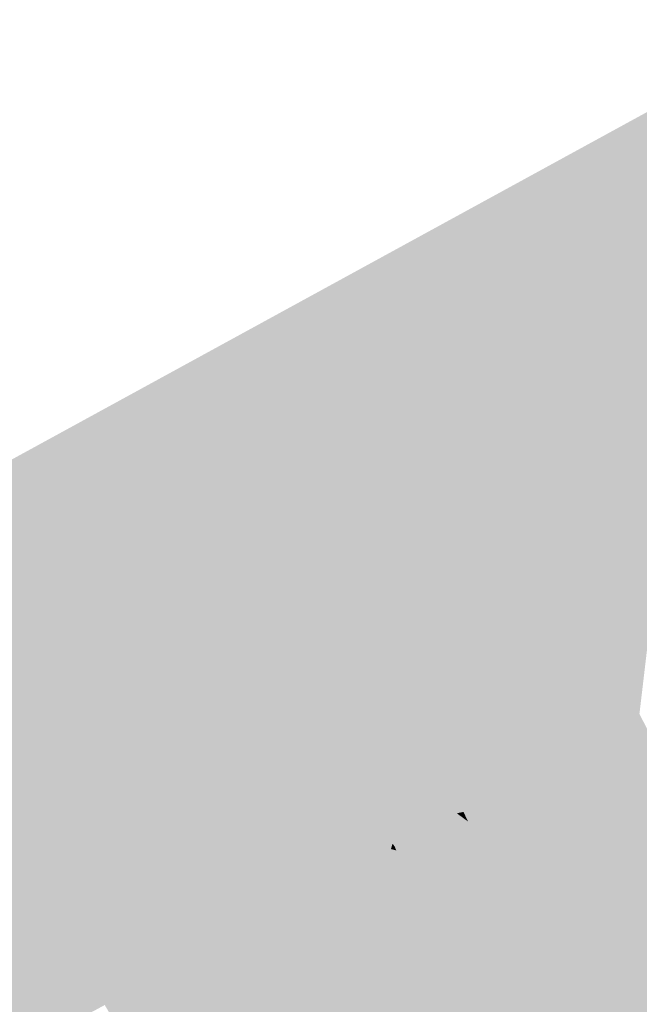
# Model space of a CAD drawing. Header units: metres. Extents: x 164696 to 183842, y 382615 to 387356.
# Tile 879 of 1056: x 182743.6 to 182745.37, y 386667.8 to 386670.61. Entities that reach past the tile are written whole.
import ezdxf

# ---------------------------------------------------------------- set-up
doc = ezdxf.new("R2010")
doc.units = ezdxf.units.M
doc.layers.add('C3D-SURFACE_TINSURFACE', color=7, linetype='Continuous')

msp = doc.modelspace()

# ---------------------------------------------------------------- linework, layer by layer
at = {"layer": 'C3D-SURFACE_TINSURFACE', "color": 11, "linetype": 'Continuous', "lineweight": -3, "true_color": 0xff8585}
for points in [[(182745.8742, 386670.6127), (182741.666, 386668.3094), (182744.1352, 386669.6404)], [(182745.8742, 386670.6127), (182744.1352, 386669.6404), (182744.8863, 386669.7487)], [(182745.8742, 386670.6127), (182744.8863, 386669.7487), (182745.3096, 386669.9485)], [(182745.8742, 386670.6127), (182745.3604, 386669.9462), (182745.2932, 386669.8544)], [(182745.8742, 386670.6127), (182745.2932, 386669.8544), (182745.3242, 386669.8712)], [(182745.8742, 386670.6127), (182745.3096, 386669.9485), (182745.3397, 386669.9648)], [(182745.8742, 386670.6127), (182745.3242, 386669.8712), (182745.3615, 386669.8926)], [(182745.8742, 386670.6127), (182745.3397, 386669.9648), (182745.3278, 386669.9285)], [(182745.8742, 386670.6127), (182745.3278, 386669.9285), (182745.3604, 386669.9462)], [(182745.8742, 386670.6127), (182745.3615, 386669.8926), (182745.3988, 386669.9128)], [(182745.5851, 386670.014), (182745.3688, 386669.5238), (182745.6223, 386670.0342)], [(182745.6223, 386670.0342), (182745.3688, 386669.5238), (182745.432, 386669.3607)], [(182745.5478, 386669.9937), (182745.3688, 386669.5238), (182745.5851, 386670.014)], [(182745.5478, 386669.9937), (182745.5105, 386669.9735), (182745.3688, 386669.5238)], [(182745.4733, 386669.9533), (182745.3688, 386669.5238), (182745.5105, 386669.9735)], [(182745.436, 386669.933), (182745.3688, 386669.5238), (182745.4733, 386669.9533)], [(182745.3615, 386669.8926), (182745.3688, 386669.5238), (182745.3988, 386669.9128)], [(182745.3988, 386669.9128), (182745.3688, 386669.5238), (182745.436, 386669.933)], [(182745.3615, 386669.8926), (182745.3242, 386669.8712), (182745.3688, 386669.5238)], [(182745.3242, 386669.8712), (182745.2932, 386669.8544), (182745.3074, 386669.7692)], [(182745.3242, 386669.8712), (182745.3074, 386669.7692), (182745.3688, 386669.5238)], [(182745.3688, 386669.5238), (182745.3074, 386669.7692), (182745.2795, 386669.754)], [(182744.1352, 386669.6404), (182745.1007, 386669.7499), (182745.1211, 386669.761)], [(182744.1352, 386669.6404), (182745.1211, 386669.761), (182744.7277, 386669.717)], [(182745.0634, 386669.7296), (182745.1007, 386669.7499), (182744.1352, 386669.6404)], [(182744.1352, 386669.6404), (182744.7277, 386669.717), (182744.8863, 386669.7487)], [(182745.0634, 386669.7296), (182745.3688, 386669.5238), (182745.1007, 386669.7499)], [(182745.1007, 386669.7499), (182745.2534, 386669.647), (182745.1211, 386669.761)], [(182745.1007, 386669.7499), (182745.3688, 386669.5238), (182745.2534, 386669.647)], [(182745.3688, 386669.5238), (182745.2795, 386669.754), (182745.2683, 386669.7081)], [(182745.0261, 386669.7094), (182745.0634, 386669.7296), (182744.1352, 386669.6404)], [(182744.9889, 386669.6892), (182745.0261, 386669.7094), (182744.1352, 386669.6404)], [(182744.9889, 386669.6892), (182745.365, 386669.4259), (182745.0261, 386669.7094)], [(182745.0261, 386669.7094), (182745.3688, 386669.5238), (182745.0634, 386669.7296)], [(182745.0261, 386669.7094), (182745.365, 386669.4259), (182745.3688, 386669.5238)], [(182744.9516, 386669.6689), (182744.9889, 386669.6892), (182744.1352, 386669.6404)], [(182744.9516, 386669.6689), (182745.365, 386669.4259), (182744.9889, 386669.6892)], [(182745.3688, 386669.5238), (182745.2683, 386669.7081), (182745.2443, 386669.6951)], [(182745.3688, 386669.5238), (182745.2443, 386669.6951), (182745.2534, 386669.647)], [(182744.9143, 386669.6476), (182744.9516, 386669.6689), (182744.1352, 386669.6404)], [(182744.9143, 386669.6476), (182745.365, 386669.4259), (182744.9516, 386669.6689)], [(182743.0884, 386668.6519), (182744.1352, 386669.6404), (182741.666, 386668.3094)], [(182743.0884, 386668.6519), (182743.1257, 386668.6721), (182744.1352, 386669.6404)], [(182743.1257, 386668.6721), (182743.1629, 386668.6923), (182744.1352, 386669.6404)], [(182744.1352, 386669.6404), (182743.1629, 386668.6923), (182743.2002, 386668.7126)], [(182744.1352, 386669.6404), (182743.2002, 386668.7126), (182743.2375, 386668.7328)], [(182744.1352, 386669.6404), (182743.2375, 386668.7328), (182743.2748, 386668.753)], [(182744.1352, 386669.6404), (182743.2748, 386668.753), (182743.3492, 386668.7946)], [(182743.3865, 386668.8148), (182744.1352, 386669.6404), (182743.3492, 386668.7946)], [(182743.3865, 386668.8148), (182743.4238, 386668.8351), (182744.1352, 386669.6404)], [(182744.1352, 386669.6404), (182743.4238, 386668.8351), (182743.461, 386668.8553)], [(182743.4983, 386668.8755), (182744.1352, 386669.6404), (182743.461, 386668.8553)], [(182743.5356, 386668.8958), (182744.1352, 386669.6404), (182743.4983, 386668.8755)], [(182743.5356, 386668.8958), (182743.5729, 386668.916), (182744.1352, 386669.6404)], [(182743.5729, 386668.916), (182743.6101, 386668.9362), (182744.1352, 386669.6404)], [(182743.6101, 386668.9362), (182743.6473, 386668.9564), (182744.1352, 386669.6404)], [(182744.1352, 386669.6404), (182743.6473, 386668.9564), (182743.6846, 386668.9767)], [(182744.1352, 386669.6404), (182743.6846, 386668.9767), (182743.7219, 386668.9969)], [(182744.1352, 386669.6404), (182743.7219, 386668.9969), (182743.7591, 386669.0183)], [(182744.1352, 386669.6404), (182743.7591, 386669.0183), (182743.7964, 386669.0385)], [(182743.8337, 386669.0587), (182744.1352, 386669.6404), (182743.7964, 386669.0385)], [(182743.871, 386669.0789), (182744.1352, 386669.6404), (182743.8337, 386669.0587)], [(182743.871, 386669.0789), (182743.9082, 386669.0992), (182744.1352, 386669.6404)], [(182743.9082, 386669.0992), (182743.9454, 386669.1194), (182744.1352, 386669.6404)], [(182744.1352, 386669.6404), (182743.9454, 386669.1194), (182743.9694, 386669.1324)], [(182744.1352, 386669.6404), (182743.9694, 386669.1324), (182744.0251, 386669.2787)], [(182744.1352, 386669.6404), (182744.0251, 386669.2787), (182744.0603, 386669.328)], [(182744.1352, 386669.6404), (182744.0603, 386669.328), (182744.0794, 386669.3539)], [(182744.1352, 386669.6404), (182744.0794, 386669.3539), (182744.1559, 386669.6034)], [(182744.9143, 386669.6476), (182744.1352, 386669.6404), (182744.877, 386669.6274)], [(182744.6162, 386669.4858), (182744.1352, 386669.6404), (182744.1559, 386669.6034)], [(182744.6162, 386669.4858), (182744.6535, 386669.506), (182744.1352, 386669.6404)], [(182744.6535, 386669.506), (182744.6907, 386669.5262), (182744.1352, 386669.6404)], [(182744.6907, 386669.5262), (182744.728, 386669.5465), (182744.1352, 386669.6404)], [(182744.1352, 386669.6404), (182744.728, 386669.5465), (182744.7653, 386669.5667)], [(182744.1352, 386669.6404), (182744.7653, 386669.5667), (182744.8026, 386669.5869)], [(182744.1352, 386669.6404), (182744.8026, 386669.5869), (182744.8398, 386669.6071)], [(182744.877, 386669.6274), (182744.1352, 386669.6404), (182744.8398, 386669.6071)], [(182745.365, 386669.4259), (182744.877, 386669.6274), (182744.8398, 386669.6071)], [(182744.9143, 386669.6476), (182744.877, 386669.6274), (182745.365, 386669.4259)], [(182744.1559, 386669.6034), (182744.0794, 386669.3539), (182744.1004, 386669.3653)], [(182744.1559, 386669.6034), (182744.1004, 386669.3653), (182744.1268, 386669.4054)], [(182744.1559, 386669.6034), (182744.1268, 386669.4054), (182744.1766, 386669.5663)], [(182744.5789, 386669.4655), (182744.1559, 386669.6034), (182744.1766, 386669.5663)], [(182744.5789, 386669.4655), (182744.6162, 386669.4858), (182744.1559, 386669.6034)], [(182745.365, 386669.4259), (182744.8398, 386669.6071), (182744.8026, 386669.5869)], [(182745.365, 386669.4259), (182744.8026, 386669.5869), (182744.7653, 386669.5667)], [(182744.1912, 386669.5401), (182744.1766, 386669.5663), (182744.1253, 386669.3376)], [(182744.1766, 386669.5663), (182744.1268, 386669.4054), (182744.1253, 386669.3376)], [(182744.5417, 386669.4453), (182744.1766, 386669.5663), (182744.1912, 386669.5401)], [(182744.5417, 386669.4453), (182744.5789, 386669.4655), (182744.1766, 386669.5663)], [(182744.5338, 386668.9073), (182744.728, 386669.5465), (182744.6907, 386669.5262)], [(182744.5338, 386668.9073), (182745.4446, 386669.262), (182744.728, 386669.5465)], [(182745.4446, 386669.262), (182744.7653, 386669.5667), (182744.728, 386669.5465)], [(182745.4446, 386669.262), (182745.365, 386669.4259), (182744.7653, 386669.5667)], [(182744.1912, 386669.5401), (182744.1253, 386669.3376), (182744.1308, 386669.3277)], [(182744.2126, 386669.4955), (182744.1912, 386669.5401), (182744.1308, 386669.3277)], [(182744.5045, 386669.424), (182744.1912, 386669.5401), (182744.2126, 386669.4955)], [(182744.5417, 386669.4453), (182744.1912, 386669.5401), (182744.5045, 386669.424)], [(182744.5338, 386668.9073), (182744.6907, 386669.5262), (182744.6535, 386669.506)], [(182745.4057, 386669.4021), (182745.3688, 386669.5238), (182745.365, 386669.4259)], [(182745.432, 386669.3607), (182745.3688, 386669.5238), (182745.4188, 386669.3814)], [(182745.4188, 386669.3814), (182745.3688, 386669.5238), (182745.4057, 386669.4021)], [(182744.2126, 386669.4955), (182744.124, 386669.2741), (182744.1225, 386669.2155)], [(182744.2126, 386669.4955), (182744.1225, 386669.2155), (182744.1318, 386669.2205)], [(182744.2126, 386669.4955), (182744.1308, 386669.3277), (182744.124, 386669.2741)], [(182744.234, 386669.451), (182744.2126, 386669.4955), (182744.1318, 386669.2205)], [(182744.5045, 386669.424), (182744.2126, 386669.4955), (182744.4672, 386669.4037)], [(182744.4672, 386669.4037), (182744.2126, 386669.4955), (182744.234, 386669.451)], [(182744.4682, 386669.0158), (182744.6162, 386669.4858), (182744.5789, 386669.4655)], [(182744.4682, 386669.0158), (182744.483, 386668.9896), (182744.6162, 386669.4858)], [(182744.483, 386668.9896), (182744.6535, 386669.506), (182744.6162, 386669.4858)], [(182744.4978, 386668.9634), (182744.6535, 386669.506), (182744.483, 386668.9896)], [(182744.4978, 386668.9634), (182744.5338, 386668.9073), (182744.6535, 386669.506)], [(182744.5417, 386669.4453), (182744.4387, 386669.0683), (182744.5789, 386669.4655)], [(182744.4535, 386669.0421), (182744.5789, 386669.4655), (182744.4387, 386669.0683)], [(182744.4682, 386669.0158), (182744.5789, 386669.4655), (182744.4535, 386669.0421)], [(182744.234, 386669.451), (182744.1318, 386669.2205), (182744.1691, 386669.2419)], [(182744.2473, 386669.4197), (182744.234, 386669.451), (182744.1691, 386669.2419)], [(182744.4299, 386669.3835), (182744.4672, 386669.4037), (182744.234, 386669.451)], [(182744.4299, 386669.3835), (182744.234, 386669.451), (182744.2473, 386669.4197)], [(182744.5417, 386669.4453), (182744.5045, 386669.424), (182744.424, 386669.0945)], [(182744.5417, 386669.4453), (182744.424, 386669.0945), (182744.4387, 386669.0683)], [(182744.2473, 386669.4197), (182744.1691, 386669.2419), (182744.2063, 386669.2621)], [(182744.268, 386669.3819), (182744.2473, 386669.4197), (182744.2063, 386669.2621)], [(182744.3926, 386669.3633), (182744.4299, 386669.3835), (182744.2473, 386669.4197)], [(182744.3926, 386669.3633), (182744.2473, 386669.4197), (182744.268, 386669.3819)], [(182744.5045, 386669.424), (182744.3905, 386669.1562), (182744.424, 386669.0945)], [(182744.5045, 386669.424), (182744.4672, 386669.4037), (182744.3905, 386669.1562)], [(182744.4299, 386669.3835), (182744.3905, 386669.1562), (182744.4672, 386669.4037)], [(182745.4188, 386669.3814), (182745.4057, 386669.4021), (182745.365, 386669.4259)], [(182745.4446, 386669.262), (182745.4188, 386669.3814), (182745.365, 386669.4259)], [(182744.2435, 386669.2824), (182744.268, 386669.3819), (182744.2063, 386669.2621)], [(182744.2435, 386669.2824), (182744.2886, 386669.344), (182744.268, 386669.3819)], [(182744.3554, 386669.343), (182744.268, 386669.3819), (182744.2886, 386669.344)], [(182744.3554, 386669.343), (182744.3926, 386669.3633), (182744.268, 386669.3819)], [(182744.3926, 386669.3633), (182744.3905, 386669.1562), (182744.4299, 386669.3835)], [(182744.2435, 386669.2824), (182744.2808, 386669.3026), (182744.2886, 386669.344)], [(182744.2808, 386669.3026), (182744.3093, 386669.3061), (182744.2886, 386669.344)], [(182744.3181, 386669.3228), (182744.2886, 386669.344), (182744.3093, 386669.3061)], [(182744.3181, 386669.3228), (182744.3554, 386669.343), (182744.2886, 386669.344)], [(182744.3181, 386669.3228), (182744.334, 386669.2659), (182744.3554, 386669.343)], [(182744.3554, 386669.343), (182744.334, 386669.2659), (182744.3926, 386669.3633)], [(182744.3926, 386669.3633), (182744.334, 386669.2659), (182744.3905, 386669.1562)], [(182744.3181, 386669.3228), (182744.3093, 386669.3061), (182744.334, 386669.2659)], [(182744.2435, 386669.2824), (182744.334, 386669.2659), (182744.2808, 386669.3026)], [(182744.2808, 386669.3026), (182744.334, 386669.2659), (182744.3093, 386669.3061)], [(182744.3905, 386669.1562), (182744.2063, 386669.2621), (182744.1691, 386669.2419)], [(182744.334, 386669.2659), (182744.2435, 386669.2824), (182744.2063, 386669.2621)], [(182744.3905, 386669.1562), (182744.334, 386669.2659), (182744.2063, 386669.2621)], [(182744.5736, 386668.8238), (182745.4446, 386669.262), (182744.5338, 386668.9073)], [(182744.5736, 386668.8238), (182745.2578, 386668.5659), (182745.4446, 386669.262)], [(182745.2951, 386668.5861), (182745.4446, 386669.262), (182745.2578, 386668.5659)], [(182745.3324, 386668.6063), (182745.4446, 386669.262), (182745.2951, 386668.5861)], [(182745.3697, 386668.6266), (182745.4446, 386669.262), (182745.3324, 386668.6063)], [(182744.3905, 386669.1562), (182744.1691, 386669.2419), (182744.1318, 386669.2205)], [(182744.424, 386669.0945), (182744.1318, 386669.2205), (182744.1225, 386669.2155)], [(182744.424, 386669.0945), (182744.1225, 386669.2155), (182744.1563, 386669.1805)], [(182744.424, 386669.0945), (182744.3905, 386669.1562), (182744.1318, 386669.2205)], [(182744.424, 386669.0945), (182744.1563, 386669.1805), (182744.1856, 386669.1501)], [(182744.4387, 386669.0683), (182744.1856, 386669.1501), (182744.1786, 386669.1445)], [(182744.4387, 386669.0683), (182744.424, 386669.0945), (182744.1856, 386669.1501)], [(182744.5125, 386668.9372), (182743.9454, 386669.1194), (182743.9082, 386669.0992)], [(182744.483, 386668.9896), (182743.9694, 386669.1324), (182743.9454, 386669.1194)], [(182744.4978, 386668.9634), (182744.483, 386668.9896), (182743.9454, 386669.1194)], [(182744.4978, 386668.9634), (182743.9454, 386669.1194), (182744.5125, 386668.9372)], [(182744.483, 386668.9896), (182744.0789, 386669.1108), (182743.9694, 386669.1324)], [(182744.4682, 386669.0158), (182744.1321, 386669.1239), (182744.0761, 386669.1158)], [(182744.4682, 386669.0158), (182744.1367, 386669.1281), (182744.1321, 386669.1239)], [(182744.4535, 386669.0421), (182744.1639, 386669.1429), (182744.1367, 386669.1281)], [(182744.4682, 386669.0158), (182744.4535, 386669.0421), (182744.1367, 386669.1281)], [(182744.4535, 386669.0421), (182744.1786, 386669.1445), (182744.1639, 386669.1429)], [(182744.4535, 386669.0421), (182744.4387, 386669.0683), (182744.1786, 386669.1445)], [(182744.5125, 386668.9372), (182743.9082, 386669.0992), (182743.871, 386669.0789)], [(182744.483, 386668.9896), (182744.4682, 386669.0158), (182744.0761, 386669.1158)], [(182744.483, 386668.9896), (182744.0761, 386669.1158), (182744.0789, 386669.1108)], [(182744.5736, 386668.8238), (182743.871, 386669.0789), (182743.8337, 386669.0587)], [(182744.5736, 386668.8238), (182744.5125, 386668.9372), (182743.871, 386669.0789)], [(182744.3258, 386668.0579), (182743.7964, 386669.0385), (182743.7591, 386669.0183)], [(182744.3631, 386668.0781), (182743.8337, 386669.0587), (182743.7964, 386669.0385)], [(182744.3631, 386668.0781), (182743.7964, 386669.0385), (182744.3258, 386668.0579)], [(182744.5736, 386668.8238), (182743.8337, 386669.0587), (182744.3631, 386668.0781)], [(182744.2885, 386668.0377), (182743.7591, 386669.0183), (182743.7219, 386668.9969)], [(182744.3258, 386668.0579), (182743.7591, 386669.0183), (182744.2885, 386668.0377)], [(182744.2512, 386668.0174), (182743.7219, 386668.9969), (182743.6846, 386668.9767)], [(182744.2885, 386668.0377), (182743.7219, 386668.9969), (182744.2512, 386668.0174)], [(182744.1767, 386667.977), (182743.6473, 386668.9564), (182743.6101, 386668.9362)], [(182744.214, 386667.9972), (182743.6846, 386668.9767), (182743.6473, 386668.9564)], [(182744.214, 386667.9972), (182743.6473, 386668.9564), (182744.1767, 386667.977)], [(182744.2512, 386668.0174), (182743.6846, 386668.9767), (182744.214, 386667.9972)], [(182744.4978, 386668.9634), (182744.5125, 386668.9372), (182744.5338, 386668.9073)], [(182744.1394, 386667.9568), (182743.6101, 386668.9362), (182743.5729, 386668.916)], [(182744.1394, 386667.9568), (182744.1767, 386667.977), (182743.6101, 386668.9362)], [(182744.5736, 386668.8238), (182744.5338, 386668.9073), (182744.5125, 386668.9372)], [(182744.0648, 386667.9163), (182743.5356, 386668.8958), (182743.4983, 386668.8755)], [(182744.1021, 386667.9365), (182743.5729, 386668.916), (182743.5356, 386668.8958)], [(182744.1021, 386667.9365), (182743.5356, 386668.8958), (182744.0648, 386667.9163)], [(182744.1021, 386667.9365), (182744.1394, 386667.9568), (182743.5729, 386668.916)], [(182744.0275, 386667.8961), (182743.4983, 386668.8755), (182743.461, 386668.8553)], [(182744.0648, 386667.9163), (182743.4983, 386668.8755), (182744.0275, 386667.8961)], [(182743.9903, 386667.8758), (182743.461, 386668.8553), (182743.4238, 386668.8351)], [(182744.0275, 386667.8961), (182743.461, 386668.8553), (182743.9903, 386667.8758)], [(182743.953, 386667.8556), (182743.4238, 386668.8351), (182743.1594, 386668.1292)], [(182743.9903, 386667.8758), (182743.4238, 386668.8351), (182743.953, 386667.8556)], [(182744.6133, 386668.7404), (182744.5736, 386668.8238), (182744.3631, 386668.0781)], [(182744.5736, 386668.8238), (182744.6133, 386668.7404), (182745.2578, 386668.5659)], [(182744.6133, 386668.7404), (182744.3631, 386668.0781), (182744.4003, 386668.0984)], [(182744.6133, 386668.7404), (182744.4003, 386668.0984), (182744.4376, 386668.1186)], [(182744.6133, 386668.7404), (182744.4376, 386668.1186), (182744.6277, 386668.7122)], [(182744.6133, 386668.7404), (182745.2205, 386668.5456), (182745.2578, 386668.5659)], [(182744.6133, 386668.7404), (182744.6277, 386668.7122), (182745.2205, 386668.5456)], [(182744.475, 386668.1388), (182744.6277, 386668.7122), (182744.4376, 386668.1186)], [(182744.475, 386668.1388), (182744.6409, 386668.6896), (182744.6277, 386668.7122)], [(182744.6409, 386668.6896), (182745.2205, 386668.5456), (182744.6277, 386668.7122)], [(182744.5122, 386668.1591), (182744.6409, 386668.6896), (182744.475, 386668.1388)], [(182744.5122, 386668.1591), (182744.6541, 386668.6669), (182744.6409, 386668.6896)], [(182744.6409, 386668.6896), (182745.1833, 386668.5254), (182745.2205, 386668.5456)], [(182744.6541, 386668.6669), (182745.1833, 386668.5254), (182744.6409, 386668.6896)], [(182744.5122, 386668.1591), (182744.6672, 386668.6442), (182744.6541, 386668.6669)], [(182744.6672, 386668.6442), (182744.5122, 386668.1591), (182744.5495, 386668.1804)], [(182744.6672, 386668.6442), (182744.5495, 386668.1804), (182744.6804, 386668.6216)], [(182744.6541, 386668.6669), (182745.146, 386668.5052), (182745.1833, 386668.5254)], [(182744.6541, 386668.6669), (182744.6672, 386668.6442), (182745.146, 386668.5052)], [(182744.6672, 386668.6442), (182744.6804, 386668.6216), (182745.146, 386668.5052)], [(182744.6804, 386668.6216), (182744.5495, 386668.1804), (182744.5868, 386668.2006)], [(182744.6936, 386668.5989), (182744.6804, 386668.6216), (182744.5868, 386668.2006)], [(182744.6804, 386668.6216), (182745.1087, 386668.4838), (182745.146, 386668.5052)], [(182744.6804, 386668.6216), (182744.6936, 386668.5989), (182745.1087, 386668.4838)], [(182745.7393, 386667.9043), (182745.3697, 386668.6266), (182745.3324, 386668.6063)], [(182744.7068, 386668.5762), (182744.6936, 386668.5989), (182744.5868, 386668.2006)], [(182744.6936, 386668.5989), (182744.7068, 386668.5762), (182745.1087, 386668.4838)], [(182745.6647, 386667.8639), (182745.2951, 386668.5861), (182745.2578, 386668.5659)], [(182745.702, 386667.8841), (182745.3324, 386668.6063), (182745.2951, 386668.5861)], [(182745.702, 386667.8841), (182745.2951, 386668.5861), (182745.6647, 386667.8639)], [(182745.7393, 386667.9043), (182745.3324, 386668.6063), (182745.702, 386667.8841)], [(182744.7068, 386668.5762), (182744.5868, 386668.2006), (182744.624, 386668.2209)], [(182744.7068, 386668.5762), (182744.624, 386668.2209), (182744.72, 386668.5536)], [(182744.7068, 386668.5762), (182745.0714, 386668.4636), (182745.1087, 386668.4838)], [(182744.7068, 386668.5762), (182744.72, 386668.5536), (182745.0714, 386668.4636)], [(182745.6275, 386667.8436), (182745.2578, 386668.5659), (182745.2205, 386668.5456)], [(182745.6647, 386667.8639), (182745.2578, 386668.5659), (182745.6275, 386667.8436)], [(182744.72, 386668.5536), (182744.624, 386668.2209), (182744.6592, 386668.24)], [(182744.72, 386668.5536), (182744.6592, 386668.24), (182744.664, 386668.2553)], [(182744.72, 386668.5536), (182744.664, 386668.2553), (182744.6706, 386668.2461)], [(182744.72, 386668.5536), (182744.6706, 386668.2461), (182744.6986, 386668.2613)], [(182744.72, 386668.5536), (182744.6986, 386668.2613), (182744.7653, 386668.4929)], [(182744.72, 386668.5536), (182744.7653, 386668.4929), (182745.0714, 386668.4636)], [(182745.0304, 386668.0063), (182745.5903, 386667.8234), (182745.2205, 386668.5456)], [(182745.0304, 386668.0063), (182745.2205, 386668.5456), (182745.1833, 386668.5254)], [(182745.6275, 386667.8436), (182745.2205, 386668.5456), (182745.5903, 386667.8234)], [(182745.0117, 386668.0465), (182745.146, 386668.5052), (182744.9931, 386668.0868)], [(182744.9931, 386668.0868), (182745.146, 386668.5052), (182745.1087, 386668.4838)], [(182745.0304, 386668.0063), (182745.1833, 386668.5254), (182745.0117, 386668.0465)], [(182745.0117, 386668.0465), (182745.1833, 386668.5254), (182745.146, 386668.5052)], [(182744.7653, 386668.4929), (182744.6986, 386668.2613), (182744.7359, 386668.2815)], [(182744.8142, 386668.4129), (182744.7653, 386668.4929), (182744.7359, 386668.2815)], [(182744.7653, 386668.4929), (182745.0342, 386668.4434), (182745.0714, 386668.4636)], [(182744.7653, 386668.4929), (182744.9968, 386668.4232), (182745.0342, 386668.4434)], [(182744.7653, 386668.4929), (182744.9596, 386668.4029), (182744.9968, 386668.4232)], [(182744.8142, 386668.4129), (182744.9596, 386668.4029), (182744.7653, 386668.4929)], [(182744.9931, 386668.0868), (182745.1087, 386668.4838), (182744.9741, 386668.1245)], [(182744.9741, 386668.1245), (182745.1087, 386668.4838), (182745.0714, 386668.4636)], [(182744.9337, 386668.2076), (182744.9472, 386668.1799), (182745.0342, 386668.4434)], [(182744.9337, 386668.2076), (182745.0342, 386668.4434), (182744.9968, 386668.4232)], [(182744.9472, 386668.1799), (182744.9606, 386668.1522), (182745.0342, 386668.4434)], [(182744.9606, 386668.1522), (182744.9741, 386668.1245), (182745.0714, 386668.4636)], [(182744.9606, 386668.1522), (182745.0714, 386668.4636), (182745.0342, 386668.4434)], [(182744.9203, 386668.2353), (182744.9337, 386668.2076), (182744.9968, 386668.4232)], [(182744.9203, 386668.2353), (182744.9968, 386668.4232), (182744.9596, 386668.4029)], [(182744.8142, 386668.4129), (182744.7359, 386668.2815), (182744.7732, 386668.3018)], [(182744.8142, 386668.4129), (182744.7732, 386668.3018), (182744.8105, 386668.322)], [(182744.8142, 386668.4129), (182744.8105, 386668.322), (182744.8477, 386668.3422)], [(182744.8142, 386668.4129), (182744.9223, 386668.3827), (182744.9596, 386668.4029)], [(182744.8142, 386668.4129), (182744.885, 386668.3625), (182744.9223, 386668.3827)], [(182744.8142, 386668.4129), (182744.8477, 386668.3422), (182744.885, 386668.3625)], [(182744.9203, 386668.2353), (182744.9596, 386668.4029), (182744.9068, 386668.263)], [(182744.9068, 386668.263), (182744.9596, 386668.4029), (182744.9223, 386668.3827)], [(182744.8665, 386668.3462), (182744.885, 386668.3625), (182744.8477, 386668.3422)], [(182744.8799, 386668.3185), (182744.885, 386668.3625), (182744.8665, 386668.3462)], [(182744.8799, 386668.3185), (182744.8934, 386668.2908), (182744.9223, 386668.3827)], [(182744.8799, 386668.3185), (182744.9223, 386668.3827), (182744.885, 386668.3625)], [(182744.8934, 386668.2908), (182744.9068, 386668.263), (182744.9223, 386668.3827)], [(182744.8799, 386668.3185), (182744.8477, 386668.3422), (182744.8105, 386668.322)], [(182744.8799, 386668.3185), (182744.8665, 386668.3462), (182744.8477, 386668.3422)], [(182744.9203, 386668.2353), (182744.7732, 386668.3018), (182744.7359, 386668.2815)], [(182744.8934, 386668.2908), (182744.8105, 386668.322), (182744.7732, 386668.3018)], [(182744.9068, 386668.263), (182744.8934, 386668.2908), (182744.7732, 386668.3018)], [(182744.9203, 386668.2353), (182744.9068, 386668.263), (182744.7732, 386668.3018)], [(182744.8934, 386668.2908), (182744.8799, 386668.3185), (182744.8105, 386668.322)], [(182744.9337, 386668.2076), (182744.7359, 386668.2815), (182744.6986, 386668.2613)], [(182744.9337, 386668.2076), (182744.9203, 386668.2353), (182744.7359, 386668.2815)], [(182744.9606, 386668.1522), (182744.6986, 386668.2613), (182744.6706, 386668.2461)], [(182744.9606, 386668.1522), (182744.6706, 386668.2461), (182744.6738, 386668.2374)], [(182744.9472, 386668.1799), (182744.9337, 386668.2076), (182744.6986, 386668.2613)], [(182744.9472, 386668.1799), (182744.6986, 386668.2613), (182744.9606, 386668.1522)], [(182744.9931, 386668.0868), (182744.624, 386668.2209), (182744.5868, 386668.2006)], [(182744.9741, 386668.1245), (182744.6592, 386668.24), (182744.624, 386668.2209)], [(182744.9931, 386668.0868), (182744.9741, 386668.1245), (182744.624, 386668.2209)], [(182744.9741, 386668.1245), (182744.6755, 386668.2358), (182744.6592, 386668.24)], [(182744.9606, 386668.1522), (182744.6738, 386668.2374), (182744.6755, 386668.2358)], [(182744.9606, 386668.1522), (182744.6755, 386668.2358), (182744.9741, 386668.1245)], [(182745.0117, 386668.0465), (182744.5868, 386668.2006), (182744.5495, 386668.1804)], [(182745.0117, 386668.0465), (182744.9931, 386668.0868), (182744.5868, 386668.2006)], [(182745.0304, 386668.0063), (182744.5495, 386668.1804), (182744.5122, 386668.1591)], [(182745.0304, 386668.0063), (182745.0117, 386668.0465), (182744.5495, 386668.1804)], [(182744.8451, 386667.4166), (182744.475, 386668.1388), (182744.4376, 386668.1186)], [(182745.049, 386667.966), (182744.5122, 386668.1591), (182744.475, 386668.1388)], [(182744.8451, 386667.4166), (182744.8824, 386667.4368), (182744.475, 386668.1388)], [(182744.8824, 386667.4368), (182745.049, 386667.966), (182744.475, 386668.1388)], [(182745.049, 386667.966), (182745.0304, 386668.0063), (182744.5122, 386668.1591)], [(182743.953, 386667.8556), (182743.1594, 386668.1292), (182743.9157, 386667.8343)], [(182743.9157, 386667.8343), (182743.1594, 386668.1292), (182743.8784, 386667.814)], [(182743.8784, 386667.814), (182743.1594, 386668.1292), (182743.8411, 386667.7938)], [(182743.8411, 386667.7938), (182743.1594, 386668.1292), (182743.8038, 386667.7736)], [(182743.8038, 386667.7736), (182743.1594, 386668.1292), (182743.2288, 386667.9346)], [(182744.8078, 386667.3964), (182744.4376, 386668.1186), (182744.4003, 386668.0984)], [(182744.8451, 386667.4166), (182744.4376, 386668.1186), (182744.8078, 386667.3964)], [(182744.7333, 386667.3559), (182744.3631, 386668.0781), (182744.3258, 386668.0579)], [(182744.7706, 386667.3761), (182744.4003, 386668.0984), (182744.3631, 386668.0781)], [(182744.7333, 386667.3559), (182744.7706, 386667.3761), (182744.3631, 386668.0781)], [(182744.7706, 386667.3761), (182744.8078, 386667.3964), (182744.4003, 386668.0984)], [(182744.6961, 386667.3357), (182744.3258, 386668.0579), (182744.2885, 386668.0377)], [(182744.7333, 386667.3559), (182744.3258, 386668.0579), (182744.6961, 386667.3357)], [(182744.6588, 386667.3154), (182744.2885, 386668.0377), (182744.2512, 386668.0174)], [(182744.6588, 386667.3154), (182744.6961, 386667.3357), (182744.2885, 386668.0377)], [(182744.5843, 386667.2739), (182744.214, 386667.9972), (182744.1767, 386667.977)], [(182744.6215, 386667.2941), (182744.2512, 386668.0174), (182744.214, 386667.9972)], [(182744.5843, 386667.2739), (182744.6215, 386667.2941), (182744.214, 386667.9972)], [(182744.6215, 386667.2941), (182744.6588, 386667.3154), (182744.2512, 386668.0174)], [(182745.0304, 386668.0063), (182745.049, 386667.966), (182745.553, 386667.8032)], [(182745.0304, 386668.0063), (182745.553, 386667.8032), (182745.5903, 386667.8234)], [(182744.547, 386667.2536), (182744.1767, 386667.977), (182744.1394, 386667.9568)], [(182744.547, 386667.2536), (182744.5843, 386667.2739), (182744.1767, 386667.977)], [(182744.8824, 386667.4368), (182745.0677, 386667.9257), (182745.049, 386667.966)], [(182745.049, 386667.966), (182745.0677, 386667.9257), (182745.5157, 386667.783)], [(182745.049, 386667.966), (182745.5157, 386667.783), (182745.553, 386667.8032)], [(182743.8038, 386667.7736), (182743.2288, 386667.9346), (182743.3097, 386667.832)], [(182744.4725, 386667.2132), (182744.1021, 386667.9365), (182744.0648, 386667.9163)], [(182744.5098, 386667.2334), (182744.1394, 386667.9568), (182744.1021, 386667.9365)], [(182744.4725, 386667.2132), (182744.5098, 386667.2334), (182744.1021, 386667.9365)], [(182744.5098, 386667.2334), (182744.547, 386667.2536), (182744.1394, 386667.9568)], [(182744.4352, 386667.1929), (182744.0648, 386667.9163), (182744.0275, 386667.8961)], [(182744.4725, 386667.2132), (182744.0648, 386667.9163), (182744.4352, 386667.1929)], [(182744.9196, 386667.457), (182745.0677, 386667.9257), (182744.8824, 386667.4368)], [(182744.9196, 386667.457), (182745.0874, 386667.8816), (182745.0677, 386667.9257)], [(182745.0874, 386667.8816), (182745.4784, 386667.7627), (182745.0677, 386667.9257)], [(182745.0677, 386667.9257), (182745.4784, 386667.7627), (182745.5157, 386667.783)], [(182744.398, 386667.1727), (182744.0275, 386667.8961), (182743.9903, 386667.8758)], [(182744.398, 386667.1727), (182744.4352, 386667.1929), (182744.0275, 386667.8961)], [(182744.9196, 386667.457), (182744.9568, 386667.4773), (182745.0874, 386667.8816)], [(182744.9941, 386667.4975), (182745.0874, 386667.8816), (182744.9568, 386667.4773)], [(182744.9941, 386667.4975), (182745.1142, 386667.8237), (182745.0874, 386667.8816)], [(182745.1142, 386667.8237), (182745.4412, 386667.7425), (182745.0874, 386667.8816)], [(182745.0874, 386667.8816), (182745.4412, 386667.7425), (182745.4784, 386667.7627)], [(182744.3235, 386667.1323), (182743.953, 386667.8556), (182743.9157, 386667.8343)], [(182744.3607, 386667.1525), (182743.9903, 386667.8758), (182743.953, 386667.8556)], [(182744.3607, 386667.1525), (182743.953, 386667.8556), (182744.3235, 386667.1323)], [(182744.398, 386667.1727), (182743.9903, 386667.8758), (182744.3607, 386667.1525)], [(182743.7293, 386667.7331), (182743.3097, 386667.832), (182743.3296, 386667.8037)], [(182743.8038, 386667.7736), (182743.3097, 386667.832), (182743.7666, 386667.7533)], [(182743.7666, 386667.7533), (182743.3097, 386667.832), (182743.7293, 386667.7331)], [(182744.2862, 386667.112), (182743.9157, 386667.8343), (182743.8784, 386667.814)], [(182744.2862, 386667.112), (182744.3235, 386667.1323), (182743.9157, 386667.8343)], [(182745.0314, 386667.5189), (182745.1142, 386667.8237), (182744.9941, 386667.4975)], [(182745.0314, 386667.5189), (182745.141, 386667.7659), (182745.1142, 386667.8237)], [(182745.1142, 386667.8237), (182745.141, 386667.7659), (182745.3667, 386667.7009)], [(182745.1142, 386667.8237), (182745.3667, 386667.7009), (182745.404, 386667.7223)], [(182745.1142, 386667.8237), (182745.404, 386667.7223), (182745.4412, 386667.7425)], [(182743.7293, 386667.7331), (182743.3296, 386667.8037), (182743.692, 386667.7129)], [(182743.692, 386667.7129), (182743.3296, 386667.8037), (182743.3496, 386667.7754)], [(182744.249, 386667.0907), (182743.8784, 386667.814), (182743.8411, 386667.7938)], [(182744.249, 386667.0907), (182744.2862, 386667.112), (182743.8784, 386667.814)], [(182745.3538, 386667.3195), (182745.553, 386667.8032), (182745.5157, 386667.783)], [(182745.3765, 386667.2638), (182745.553, 386667.8032), (182745.3538, 386667.3195)]]:
    msp.add_solid(points, dxfattribs=at)
at = {"layer": 'C3D-SURFACE_TINSURFACE', "color": 1, "linetype": 'Continuous', "lineweight": -3, "true_color": 0xe60000}
for points in [[(182745.3096, 386669.9485), (182745.2124, 386669.8106), (182745.3397, 386669.9648)], [(182745.3278, 386669.9285), (182745.3397, 386669.9648), (182745.2124, 386669.8106)], [(182744.8863, 386669.7487), (182745.1751, 386669.7903), (182745.3096, 386669.9485)], [(182745.3096, 386669.9485), (182745.1751, 386669.7903), (182745.2124, 386669.8106)], [(182745.3278, 386669.9285), (182745.287, 386669.851), (182745.3604, 386669.9462)], [(182745.2932, 386669.8544), (182745.3604, 386669.9462), (182745.287, 386669.851)], [(182745.3278, 386669.9285), (182745.2124, 386669.8106), (182745.2497, 386669.8308)], [(182745.3278, 386669.9285), (182745.2497, 386669.8308), (182745.287, 386669.851)], [(182745.2795, 386669.754), (182745.287, 386669.851), (182745.2497, 386669.8308)], [(182745.2795, 386669.754), (182745.3074, 386669.7692), (182745.287, 386669.851)], [(182745.3074, 386669.7692), (182745.2932, 386669.8544), (182745.287, 386669.851)], [(182745.2795, 386669.754), (182745.2497, 386669.8308), (182745.2124, 386669.8106)], [(182745.2443, 386669.6951), (182745.2124, 386669.8106), (182745.1751, 386669.7903)], [(182745.2443, 386669.6951), (182745.2683, 386669.7081), (182745.2124, 386669.8106)], [(182745.2795, 386669.754), (182745.2124, 386669.8106), (182745.2683, 386669.7081)], [(182745.1211, 386669.761), (182745.1379, 386669.7701), (182744.7277, 386669.717)], [(182744.8863, 386669.7487), (182744.7277, 386669.717), (182745.1379, 386669.7701)], [(182744.8863, 386669.7487), (182745.1379, 386669.7701), (182745.1751, 386669.7903)], [(182745.2534, 386669.647), (182745.1379, 386669.7701), (182745.1211, 386669.761)], [(182745.2443, 386669.6951), (182745.1751, 386669.7903), (182745.1379, 386669.7701)], [(182745.2443, 386669.6951), (182745.1379, 386669.7701), (182745.2534, 386669.647)], [(182744.1268, 386669.4054), (182744.1004, 386669.3653), (182744.0573, 386669.1801)], [(182744.1253, 386669.3376), (182744.1268, 386669.4054), (182744.0573, 386669.1801)], [(182744.0794, 386669.3539), (182744.0603, 386669.328), (182744.02, 386669.1599)], [(182744.0794, 386669.3539), (182744.02, 386669.1599), (182744.0573, 386669.1801)], [(182744.0794, 386669.3539), (182744.0573, 386669.1801), (182744.1004, 386669.3653)], [(182744.0251, 386669.2787), (182744.02, 386669.1599), (182744.0603, 386669.328)], [(182744.1253, 386669.3376), (182744.0573, 386669.1801), (182744.0945, 386669.2003)], [(182744.1253, 386669.3376), (182744.0945, 386669.2003), (182744.1308, 386669.3277)], [(182744.1308, 386669.3277), (182744.0945, 386669.2003), (182744.124, 386669.2741)], [(182743.9694, 386669.1324), (182743.9827, 386669.1396), (182744.0251, 386669.2787)], [(182744.0251, 386669.2787), (182743.9827, 386669.1396), (182744.02, 386669.1599)], [(182744.1225, 386669.2155), (182744.124, 386669.2741), (182744.0945, 386669.2003)], [(182744.1225, 386669.2155), (182744.0945, 386669.2003), (182744.1563, 386669.1805)], [(182744.1367, 386669.1281), (182744.0573, 386669.1801), (182744.02, 386669.1599)], [(182744.1563, 386669.1805), (182744.0945, 386669.2003), (182744.0573, 386669.1801)], [(182744.1563, 386669.1805), (182744.0573, 386669.1801), (182744.1856, 386669.1501)], [(182744.1367, 386669.1281), (182744.1639, 386669.1429), (182744.0573, 386669.1801)], [(182744.1856, 386669.1501), (182744.0573, 386669.1801), (182744.1786, 386669.1445)], [(182744.1786, 386669.1445), (182744.0573, 386669.1801), (182744.1639, 386669.1429)], [(182744.0761, 386669.1158), (182744.02, 386669.1599), (182743.9827, 386669.1396)], [(182744.0761, 386669.1158), (182744.1321, 386669.1239), (182744.02, 386669.1599)], [(182744.1367, 386669.1281), (182744.02, 386669.1599), (182744.1321, 386669.1239)], [(182743.9694, 386669.1324), (182744.0789, 386669.1108), (182743.9827, 386669.1396)], [(182744.0761, 386669.1158), (182743.9827, 386669.1396), (182744.0789, 386669.1108)], [(182744.6592, 386668.24), (182744.6613, 386668.2411), (182744.664, 386668.2553)], [(182744.6706, 386668.2461), (182744.664, 386668.2553), (182744.6613, 386668.2411)], [(182744.6706, 386668.2461), (182744.6613, 386668.2411), (182744.6738, 386668.2374)], [(182744.6592, 386668.24), (182744.6755, 386668.2358), (182744.6613, 386668.2411)], [(182744.6755, 386668.2358), (182744.6738, 386668.2374), (182744.6613, 386668.2411)]]:
    msp.add_solid(points, dxfattribs=at)

doc.saveas('drawing.dxf')
